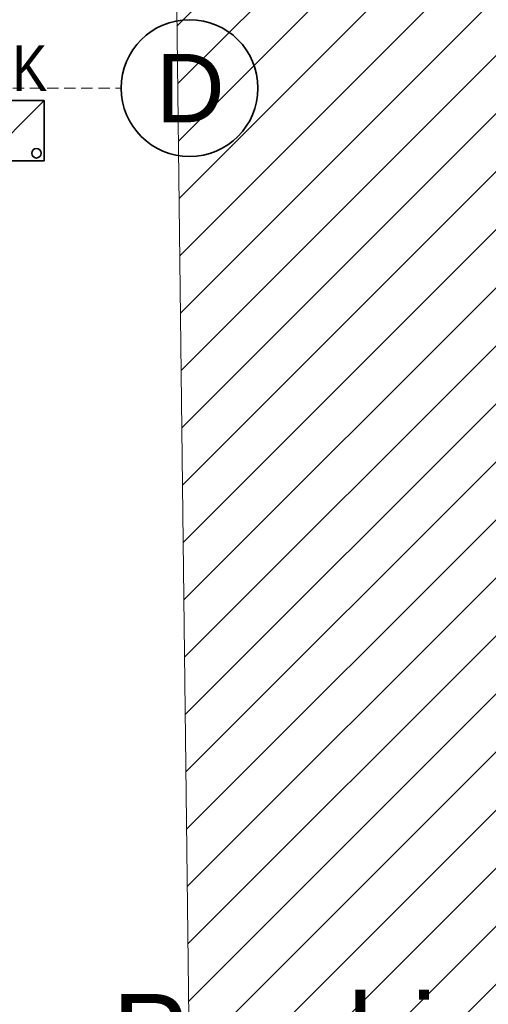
# Model space of a CAD drawing. Header units: millimetres. Extents: x -1465 to 393277, y -3788 to 454312.
# Tile 532 of 656: x 379125 to 381180, y 12710 to 17029. Entities that reach past the tile are written whole.
import ezdxf

# ---------------------------------------------------------------- set-up
doc = ezdxf.new("R2010")
doc.units = ezdxf.units.MM
doc.linetypes.add('1', pattern=[8, 4, -4])
doc.linetypes.add('DASHED', pattern=[0.75, 0.5, -0.25])
doc.layers.add('#Przebicia', color=8, linetype='Continuous')
doc.layers.add('Konstrukcja - Siatka mod', color=8, linetype='Continuous')
doc.layers.add('\xa0♦El- odgrom', color=30, linetype='1', lineweight=35)
doc.styles.get("Standard").update_dxf_attribs({"font": 'ARIALN.TTF'})
doc.styles.add('STYL_AUTOMATYCZNY_1', font='ARIALN.TTF')

msp = doc.modelspace()

# ---------------------------------------------------------------- hatches: boundary and pattern name
at = {"linetype": 'Continuous', "lineweight": 15}
h = msp.add_hatch(dxfattribs=at)
h.set_pattern_fill('Bloczki_ceramiczne_0007', color=8, style=0, pattern_type=2)
h.set_pattern_definition([(45, (120894.27, 292906.62), (-127.27922, 127.27922), [])])
h.paths.add_polyline_path([(379781.7, 19783.9), (379971.8, 3795.6), (380112.8, 3598.5), (382734.7, 3592.5), (382734.7, 19767.6)])

# ---------------------------------------------------------------- linework, layer by layer
at = {"color": 8, "linetype": 'Continuous', "lineweight": 13, "ltscale": 100, "flags": 128}
msp.add_lwpolyline([(379781.7, 19783.9), (379971.8, 3795.6), (380112.8, 3598.5), (382734.7, 3592.5), (382734.7, 19767.6)], close=True, dxfattribs=at)
at = {"layer": 'Konstrukcja - Siatka mod', "color": 8, "linetype": 'DASHED', "lineweight": 13, "ltscale": 100}
msp.add_line((378569.9, 16728.9), (379569.9, 16728.9), dxfattribs=at)
at = {"layer": 'Konstrukcja - Siatka mod', "color": 8, "linetype": 'Continuous', "lineweight": 35, "ltscale": 100}
msp.add_circle((379869.9, 16728.9), 300, dxfattribs=at)
at = {"layer": '\xa0♦El- odgrom', "linetype": 'Continuous', "flags": 128}
for points in [[(378967.2, 16674.1), (378967.2, 16409.5), (379232.2, 16409.5), (379232.2, 16674.1), (378967.2, 16674.1)], [(378967.2, 16409.5), (379232.2, 16674.1)]]:
    msp.add_lwpolyline(points, dxfattribs=at)
at = {"layer": '\xa0♦El- odgrom', "linetype": 'Continuous'}
msp.add_circle((379198.1, 16442.8), 20.6, dxfattribs=at)

# ---------------------------------------------------------------- texts
at = {"layer": '#Przebicia', "color": 8, "linetype": 'Continuous', "lineweight": 35, "insert": (379528.7, 12755.2), "char_height": 360, "width": 1699.909, "attachment_point": 1, "line_spacing_factor": 0.742899, "style": 'STYL_AUTOMATYCZNY_1'}
msp.add_mtext('\\A1;{\\pql;\\fArial|b0|i0|c238|p0;\\W1.000000;Przebicie \\P\\pql;\\fArial|b0|i0|c238|p0;\\W1.000000;w dachu \\fArial|b0|i0|c238|p0;\\W1.000000;400x800mm\\P\\pql;\\fArial|b0|i0|c238|p0;\\W1.000000; }', dxfattribs=at)
at = {"layer": 'Konstrukcja - Siatka mod', "color": 8, "linetype": 'Continuous', "lineweight": 13, "insert": (379721.3, 16878.9), "char_height": 300, "attachment_point": 1, "style": 'STYL_AUTOMATYCZNY_1'}
msp.add_mtext('\\A1;{\\pql;\\pt0;\\fArial|b0|i0|c238|p0;\\W1.000000;D}', dxfattribs=at)
at = {"layer": '\xa0♦El- odgrom', "insert": (378953.2, 16916.6), "char_height": 200.11, "width": 450.825, "attachment_point": 1}
msp.add_mtext('ZK', dxfattribs=at)

doc.saveas('drawing.dxf')
